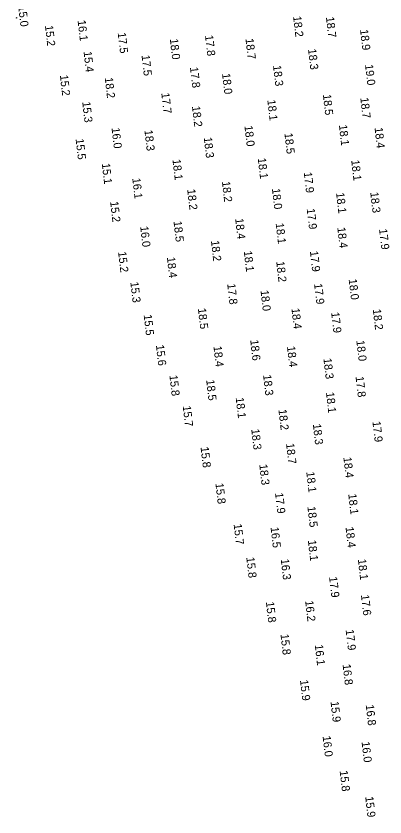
# Model space of a CAD drawing. Extents: x 1023796 to 1112670, y 656573 to 837340.
# Drawn here: x 1110170.6 to 1110397.3, y 679564.2 to 680056.8 of the extents above; entities that cross this region are included whole.
import ezdxf

# ---------------------------------------------------------------- set-up
doc = ezdxf.new("R2010")
doc.units = 0
doc.layers.add('V-CHAN-CONT-15FT', color=7, linetype='Continuous')
doc.layers.add('V-TOPO-SOUN', color=7, linetype='Continuous')

msp = doc.modelspace()

# ---------------------------------------------------------------- linework, layer by layer
at = {"layer": 'V-CHAN-CONT-15FT'}
msp.add_lwpolyline([(1110170.9, 680055.61), (1110170.88, 680055.6), (1110170.86, 680055.6), (1110170.71, 680055.63), (1110170.69, 680055.64), (1110170.67, 680055.65), (1110170.66, 680055.66), (1110170.64, 680055.67), (1110170.58, 680055.73), (1110170.57, 680055.75), (1110170.57, 680055.76), (1110170.58, 680055.77), (1110170.59, 680055.78), (1110170.79, 680055.88), (1110170.83, 680055.89), (1110170.85, 680055.89), (1110170.87, 680055.87), (1110170.88, 680055.84), (1110170.91, 680055.65), (1110170.91, 680055.63)], close=True, dxfattribs=at)

# ---------------------------------------------------------------- texts
at = {"layer": 'V-TOPO-SOUN'}
for s, p in [('15.0 ', (1110171.88, 680062.96)), ('18.2 ', (1110340.83, 680056.6)), ('18.7 ', (1110361.01, 680056.17)), ('15.2 ', (1110188.34, 680050.92)), ('16.1 ', (1110208.39, 680054.11)), ('17.5 ', (1110233.05, 680046.5)), ('18.9 ', (1110381.97, 680048.43)), ('18.0 ', (1110265.09, 680042.72)), ('17.8 ', (1110286.69, 680044.88)), ('18.7 ', (1110311.56, 680042.88)), ('18.3 ', (1110350.01, 680036.48)), ('15.4 ', (1110212.06, 680034.94)), ('17.5 ', (1110247.69, 680032.69)), ('18.3 ', (1110328.49, 680026.35)), ('19.0 ', (1110385.03, 680026.88)), ('17.8 ', (1110277.44, 680025.3)), ('18.0 ', (1110297.17, 680021.4)), ('15.2 ', (1110197.52, 680020.44)), ('18.2 ', (1110225.08, 680018.9)), ('17.7 ', (1110259.82, 680009.45)), ('18.5 ', (1110359.14, 680008.51)), ('18.7 ', (1110382.13, 680006.53)), ('15.3 ', (1110211.24, 680004)), ('18.2 ', (1110278.69, 680001.28)), ('18.1 ', (1110324.99, 680005.16)), ('16.0 ', (1110229.26, 679988)), ('18.3 ', (1110249.46, 679986.55)), ('18.0 ', (1110310.92, 679989.28)), ('18.1 ', (1110368.98, 679989.77)), ('18.4 ', (1110390.89, 679988.13)), ('18.3 ', (1110285.94, 679982.12)), ('18.5 ', (1110335.51, 679984.69)), ('15.5 ', (1110207.17, 679981.21)), ('18.1 ', (1110266.69, 679968.57)), ('18.1 ', (1110319.11, 679969.33)), ('18.1 ', (1110376.53, 679968.15)), ('15.1 ', (1110223.28, 679966.11)), ('16.1 ', (1110242.01, 679957.03)), ('17.9 ', (1110347.39, 679960.66)), ('18.2 ', (1110297.09, 679955.02)), ('18.2 ', (1110275.74, 679950.2)), ('18.0 ', (1110327.82, 679950.63)), ('18.1 ', (1110367.24, 679948.07)), ('18.3 ', (1110388.24, 679948.39)), ('15.2 ', (1110228.39, 679942.65)), ('17.9 ', (1110349.19, 679938.29)), ('18.4 ', (1110305.23, 679932.22)), ('16.0 ', (1110246.85, 679927.4)), ('18.5 ', (1110267.34, 679930.56)), ('18.1 ', (1110330.14, 679929.34)), ('18.4 ', (1110367.99, 679926.74)), ('17.9 ', (1110393.65, 679925.79)), ('18.2 ', (1110290.34, 679918.6)), ('15.2 ', (1110233.28, 679911.78)), ('18.4 ', (1110263.27, 679908.43)), ('18.1 ', (1110310.52, 679912.21)), ('17.9 ', (1110351.16, 679912.17)), ('18.2 ', (1110330.46, 679905.81)), ('15.3 ', (1110240.8, 679893.15)), ('18.0 ', (1110374.99, 679894.95)), ('17.8 ', (1110300.34, 679892.06)), ('18.0 ', (1110320.8, 679888.03)), ('17.9 ', (1110353.72, 679892.16)), ('18.5 ', (1110282.33, 679876.95)), ('18.4 ', (1110339.81, 679876.97)), ('17.9 ', (1110364.22, 679874.51)), ('18.2 ', (1110389.81, 679876.41)), ('15.5 ', (1110249, 679873.01)), ('15.6 ', (1110256.53, 679854.39)), ('18.4 ', (1110291.88, 679853.68)), ('18.6 ', (1110314.47, 679857.54)), ('18.4 ', (1110337.06, 679853.58)), ('18.0 ', (1110379.69, 679857.19)), ('18.3 ', (1110359.46, 679846.2)), ('15.8 ', (1110264.81, 679835.8)), ('18.3 ', (1110322.39, 679836.03)), ('17.8 ', (1110379.21, 679835.01)), ('18.5 ', (1110287.42, 679832.95)), ('18.1 ', (1110361.04, 679825.3)), ('18.1 ', (1110305.56, 679822.05)), ('15.7 ', (1110273.01, 679816.93)), ('18.2 ', (1110331.81, 679814.73)), ('18.3 ', (1110352.97, 679805.81)), ('17.9 ', (1110389.58, 679807.42)), ('18.3 ', (1110315.11, 679802.69)), ('15.8 ', (1110283.97, 679791.67)), ('18.7 ', (1110336.5, 679793.87)), ('18.4 ', (1110371.73, 679785.37)), ('18.3 ', (1110320.03, 679780.97)), ('18.1 ', (1110348.94, 679776.38)), ('15.8 ', (1110293.09, 679769.36)), ('17.9 ', (1110329.74, 679763.42)), ('18.1 ', (1110374.72, 679762.8)), ('18.5 ', (1110349.62, 679755.03)), ('15.7 ', (1110304.28, 679744.29)), ('16.5 ', (1110326.98, 679742.37)), ('18.4 ', (1110373.05, 679742.46)), ('18.1 ', (1110349.92, 679734.29)), ('15.8 ', (1110312.06, 679723.85)), ('16.3 ', (1110333.25, 679722.71)), ('18.1 ', (1110380.63, 679722.64)), ('17.9 ', (1110362.94, 679711.78)), ('17.6 ', (1110382.52, 679700.71)), ('15.8 ', (1110324.13, 679696.39)), ('16.2 ', (1110348.24, 679697.08)), ('15.8 ', (1110333.09, 679676.54)), ('17.9 ', (1110373.11, 679679.3)), ('16.1 ', (1110354.15, 679670.02)), ('16.8 ', (1110371.24, 679657.98)), ('15.9 ', (1110345.06, 679648.33)), ('15.9 ', (1110363.83, 679635.11)), ('16.8 ', (1110385.48, 679633.04)), ('16.0 ', (1110358.95, 679613.88)), ('16.0 ', (1110382.9, 679610.37)), ('15.8 ', (1110369.44, 679592.52)), ('15.9 ', (1110385.15, 679576.61))]:
    msp.add_text(s, height=5, rotation=276.5594, dxfattribs=at).set_placement(p)

doc.saveas('drawing.dxf')
